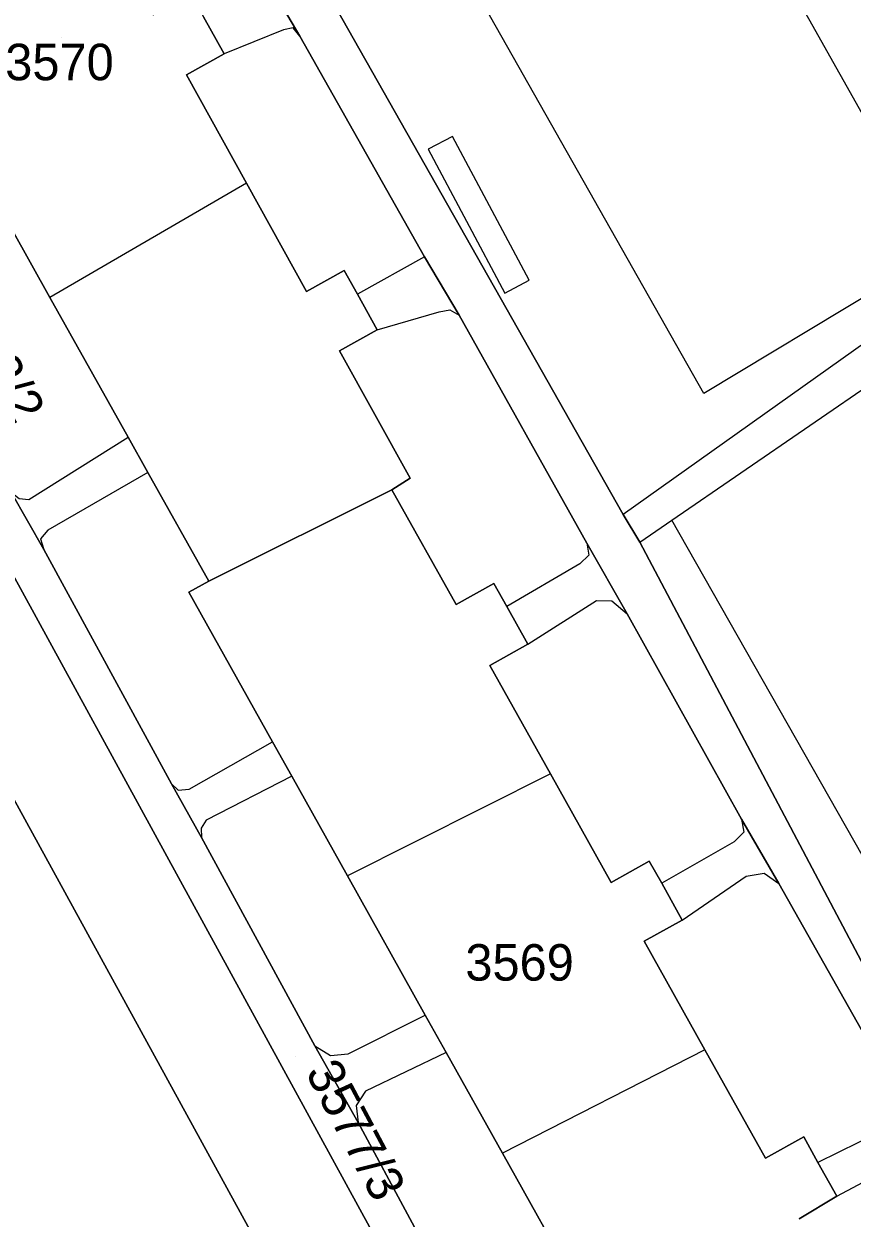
# Model space of a CAD drawing. Extents: x -262715 to -259381, y -1237238 to -1231182.
# Drawn here: x -261574 to -261528.6, y -1236010.3 to -1235944.8 of the extents above; entities that cross this region are included whole.
import ezdxf

# ---------------------------------------------------------------- set-up
doc = ezdxf.new("R2010")
doc.units = 0
for name, color, linetype in [('body_kn', 7, 'Continuous'), ('kladpar_druhypozemkov', 7, 'Continuous'), ('kladpar_hranice', 7, 'Continuous'), ('kladpar_parcelnecisla', 7, 'Continuous'), ('kladpar_plochy', 7, 'Continuous'), ('zappar_hrandruhpozemk', 7, 'Continuous')]:
    doc.layers.add(name, color=color, linetype=linetype)

msp = doc.modelspace()

# ---------------------------------------------------------------- linework, layer by layer
at = {"layer": 'body_kn'}
for p, q in [((-261559.8, -1235945.17), (-261559.8, -1235945.17)), ((-261559.27, -1235945.06), (-261559.27, -1235945.06)), ((-261558.9, -1235945.51), (-261558.9, -1235945.51)), ((-261558.9, -1235945.51), (-261558.9, -1235945.51)), ((-261563.06, -1235946.49), (-261563.06, -1235946.49)), ((-261565.12, -1235947.64), (-261565.12, -1235947.64)), ((-261550.54, -1235951.01), (-261550.54, -1235951.01)), ((-261551.86, -1235951.71), (-261551.86, -1235951.71)), ((-261561.83, -1235953.58), (-261561.83, -1235953.58)), ((-261561.83, -1235953.58), (-261561.83, -1235953.58)), ((-261552.07, -1235957.61), (-261552.07, -1235957.61)), ((-261552.07, -1235957.61), (-261552.07, -1235957.61)), ((-261556.47, -1235958.36), (-261556.47, -1235958.36)), ((-261546.33, -1235958.89), (-261546.33, -1235958.89)), ((-261572.62, -1235959.85), (-261572.62, -1235959.85)), ((-261558.54, -1235959.51), (-261558.54, -1235959.51)), ((-261555.74, -1235959.67), (-261555.74, -1235959.67)), ((-261547.66, -1235959.6), (-261547.66, -1235959.6)), ((-261547.66, -1235959.6), (-261547.66, -1235959.6)), ((-261551.27, -1235960.64), (-261551.27, -1235960.64)), ((-261550.67, -1235960.53), (-261550.67, -1235960.53)), ((-261550.16, -1235960.82), (-261550.16, -1235960.82)), ((-261554.66, -1235961.62), (-261554.66, -1235961.62)), ((-261554.66, -1235961.62), (-261554.66, -1235961.62)), ((-261556.73, -1235962.77), (-261556.73, -1235962.77)), ((-261536.75, -1235965.11), (-261536.75, -1235965.11)), ((-261536.75, -1235965.11), (-261536.75, -1235965.11)), ((-261568.32, -1235967.51), (-261568.32, -1235967.51)), ((-261567.24, -1235969.44), (-261567.24, -1235969.44)), ((-261567.24, -1235969.44), (-261567.24, -1235969.44)), ((-261552.85, -1235969.76), (-261552.85, -1235969.76)), ((-261553.86, -1235970.39), (-261553.86, -1235970.39)), ((-261553.86, -1235970.39), (-261553.86, -1235970.39)), ((-261573.77, -1235970.92), (-261573.77, -1235970.92)), ((-261541.17, -1235971.75), (-261541.17, -1235971.75)), ((-261538.5, -1235972.05), (-261538.5, -1235972.05)), ((-261538.5, -1235972.05), (-261538.5, -1235972.05)), ((-261573.12, -1235973.09), (-261573.12, -1235973.09)), ((-261572.72, -1235972.6), (-261572.72, -1235972.6)), ((-261572.95, -1235973.67), (-261572.95, -1235973.67)), ((-261543.16, -1235973.32), (-261543.16, -1235973.32)), ((-261543.16, -1235973.32), (-261543.16, -1235973.32)), ((-261540.25, -1235973.27), (-261540.25, -1235973.27)), ((-261540.25, -1235973.27), (-261540.25, -1235973.27)), ((-261543.55, -1235974.46), (-261543.55, -1235974.46)), ((-261543.06, -1235973.97), (-261543.06, -1235973.97)), ((-261563.9, -1235975.4), (-261563.9, -1235975.4)), ((-261548.26, -1235975.53), (-261548.26, -1235975.53)), ((-261564.99, -1235976.01), (-261564.99, -1235976.01)), ((-261550.34, -1235976.69), (-261550.34, -1235976.69)), ((-261547.55, -1235976.79), (-261547.55, -1235976.79)), ((-261542.63, -1235976.46), (-261542.63, -1235976.46)), ((-261541.8, -1235976.48), (-261541.8, -1235976.48)), ((-261540.96, -1235977.2), (-261540.96, -1235977.2)), ((-261546.4, -1235978.85), (-261546.4, -1235978.85)), ((-261546.4, -1235978.85), (-261546.4, -1235978.85)), ((-261548.48, -1235980.02), (-261548.48, -1235980.02)), ((-261560.4, -1235984.22), (-261560.4, -1235984.22)), ((-261559.35, -1235986.1), (-261559.35, -1235986.1)), ((-261559.35, -1235986.1), (-261559.35, -1235986.1)), ((-261545.15, -1235985.97), (-261545.15, -1235985.97)), ((-261545.15, -1235985.97), (-261545.15, -1235985.97)), ((-261565.95, -1235986.51), (-261565.95, -1235986.51)), ((-261565.95, -1235986.51), (-261565.95, -1235986.51)), ((-261565.57, -1235986.86), (-261565.57, -1235986.86)), ((-261564.98, -1235986.81), (-261564.98, -1235986.81)), ((-261564.05, -1235988.51), (-261564.05, -1235988.51)), ((-261534.69, -1235988.46), (-261534.69, -1235988.46)), ((-261534.69, -1235988.46), (-261534.69, -1235988.46)), ((-261564.32, -1235988.94), (-261564.32, -1235988.94)), ((-261564.29, -1235989.46), (-261564.29, -1235989.46)), ((-261534.56, -1235989.16), (-261534.56, -1235989.16)), ((-261535.08, -1235989.7), (-261535.08, -1235989.7)), ((-261539.74, -1235990.75), (-261539.74, -1235990.75)), ((-261533.44, -1235991.41), (-261533.44, -1235991.41)), ((-261556.3, -1235991.56), (-261556.3, -1235991.56)), ((-261541.83, -1235991.92), (-261541.83, -1235991.92)), ((-261539.06, -1235991.97), (-261539.06, -1235991.97)), ((-261534.43, -1235991.59), (-261534.43, -1235991.59)), ((-261532.64, -1235991.98), (-261532.64, -1235991.98)), ((-261537.93, -1235993.99), (-261537.93, -1235993.99)), ((-261537.93, -1235993.99), (-261537.93, -1235993.99)), ((-261540.02, -1235995.15), (-261540.02, -1235995.15)), ((-261552.03, -1235999.2), (-261552.03, -1235999.2)), ((-261558.08, -1236000.88), (-261558.08, -1236000.88)), ((-261558.08, -1236000.88), (-261558.08, -1236000.88)), ((-261556.26, -1236001.33), (-261556.26, -1236001.33)), ((-261550.88, -1236001.25), (-261550.88, -1236001.25)), ((-261550.88, -1236001.25), (-261550.88, -1236001.25)), ((-261536.69, -1236001.1), (-261536.69, -1236001.1)), ((-261536.69, -1236001.1), (-261536.69, -1236001.1)), ((-261557.22, -1236001.41), (-261557.22, -1236001.41)), ((-261555.31, -1236003.37), (-261555.31, -1236003.37)), ((-261555.82, -1236004.15), (-261555.82, -1236004.15)), ((-261555.7, -1236005.09), (-261555.7, -1236005.09)), ((-261531.27, -1236005.88), (-261531.27, -1236005.88)), ((-261547.79, -1236006.77), (-261547.79, -1236006.77)), ((-261533.36, -1236007.05), (-261533.36, -1236007.05)), ((-261530.49, -1236007.28), (-261530.49, -1236007.28)), ((-261529.46, -1236009.13), (-261529.46, -1236009.13)), ((-261529.46, -1236009.13), (-261529.46, -1236009.13))]:
    msp.add_line(p, q, dxfattribs=at)
at = {"layer": 'kladpar_druhypozemkov'}
for p, q in [((-261571.99, -1235945.56), (-261571.99, -1235945.56)), ((-261573.32, -1235964.39), (-261573.32, -1235964.39)), ((-261546.85, -1235995.46), (-261546.85, -1235995.46)), ((-261559.12, -1236001.46), (-261559.12, -1236001.46))]:
    msp.add_line(p, q, dxfattribs=at)
at = {"layer": 'kladpar_hranice'}
for points in [[(-261576.65, -1235909.14), (-261562.34, -1235934.38), (-261541.17, -1235971.75), (-261540.25, -1235973.27), (-261523.55, -1236004.88), (-261522.88, -1236005.56), (-261522.13, -1236005.25), (-261501.2, -1235993.19), (-261500.8, -1235992.47), (-261499.36, -1235989.85), (-261496.11, -1235987.16), (-261494.56, -1235986.29), (-261494.01, -1235986.84), (-261492.38, -1235990)], [(-261639.09, -1235923.66), (-261627.63, -1235916.79), (-261625.52, -1235916.06), (-261623.57, -1235915.82), (-261621.19, -1235915.75), (-261618.95, -1235916.06), (-261617.21, -1235916.56), (-261614.76, -1235917.91), (-261612.65, -1235919.79), (-261610.98, -1235921.4), (-261596.06, -1235948.22), (-261554.02, -1236024.89), (-261539.57, -1236050.86), (-261549.05, -1236056.02)], [(-261540.46, -1235921.96), (-261527.77, -1235944.43), (-261522.17, -1235954.47), (-261521.38, -1235955.88), (-261520.63, -1235957.14), (-261519.51, -1235959.03), (-261505.56, -1235983.78), (-261504.77, -1235985.18), (-261500.84, -1235992.1), (-261500.8, -1235992.47), (-261500.77, -1235992.79), (-261501.2, -1235993.19), (-261522.13, -1236005.25), (-261522.88, -1236005.56), (-261523.55, -1236004.88), (-261540.25, -1235973.27), (-261541.17, -1235971.75), (-261562.34, -1235934.38), (-261540.46, -1235921.96)], [(-261575.36, -1235929.17), (-261573.29, -1235928.02), (-261572.54, -1235929.37), (-261571.45, -1235931.34), (-261573.52, -1235932.49), (-261570.24, -1235938.41), (-261566.95, -1235944.34), (-261564.88, -1235943.2), (-261564.19, -1235944.45), (-261563.06, -1235946.49), (-261565.12, -1235947.64), (-261561.83, -1235953.58), (-261558.54, -1235959.51), (-261556.47, -1235958.36), (-261555.74, -1235959.67), (-261554.66, -1235961.62), (-261556.73, -1235962.77), (-261552.85, -1235969.76), (-261553.86, -1235970.39), (-261563.9, -1235975.4), (-261567.24, -1235969.44), (-261568.32, -1235967.51), (-261572.62, -1235959.85), (-261575.78, -1235954.2)], [(-261492.38, -1235990), (-261494.1, -1235990.89), (-261499.61, -1235994.07), (-261503.43, -1235996.44), (-261514.4, -1236002.67), (-261518.08, -1236004.89), (-261521.37, -1236006.77), (-261521.84, -1236007.37), (-261521.72, -1236008.13), (-261517.62, -1236015.72), (-261520.5, -1236017.47), (-261521.5, -1236015.74), (-261525.91, -1236008.21), (-261526.62, -1236005.37), (-261525.99, -1236004.7), (-261526.1, -1236003.53), (-261532.64, -1235991.98), (-261534.69, -1235988.46), (-261540.96, -1235977.2), (-261543.16, -1235973.32), (-261550.16, -1235960.82), (-261552.07, -1235957.61), (-261558.9, -1235945.51), (-261560.94, -1235942.05)], [(-261560.94, -1235942.05), (-261558.9, -1235945.51), (-261552.07, -1235957.61), (-261550.16, -1235960.82), (-261543.16, -1235973.32), (-261540.96, -1235977.2), (-261534.69, -1235988.46), (-261532.64, -1235991.98), (-261526.1, -1236003.53), (-261525.99, -1236004.7), (-261526.62, -1236005.37), (-261525.91, -1236008.21), (-261521.5, -1236015.74)], [(-261531.51, -1236010.38), (-261529.46, -1236009.13), (-261530.49, -1236007.28), (-261531.27, -1236005.88), (-261533.36, -1236007.05), (-261536.69, -1236001.1), (-261540.02, -1235995.15), (-261537.93, -1235993.99), (-261539.06, -1235991.97), (-261539.74, -1235990.75), (-261541.83, -1235991.92), (-261545.15, -1235985.97), (-261548.48, -1235980.02), (-261546.4, -1235978.85), (-261547.55, -1235976.79), (-261548.26, -1235975.53), (-261550.34, -1235976.69), (-261553.86, -1235970.39), (-261552.85, -1235969.76), (-261556.73, -1235962.77), (-261554.66, -1235961.62), (-261555.74, -1235959.67), (-261556.47, -1235958.36), (-261558.54, -1235959.51), (-261561.83, -1235953.58), (-261565.12, -1235947.64), (-261563.06, -1235946.49), (-261564.19, -1235944.45)], [(-261462.57, -1236008.02), (-261460.54, -1236010.9), (-261462.86, -1236011.3), (-261498.44, -1236030.4), (-261523.53, -1236044.42), (-261526.47, -1236045.67), (-261529.42, -1236046.13), (-261533.07, -1236045.77), (-261536.2, -1236044.22), (-261538.38, -1236041.27), (-261549.3, -1236021.38), (-261591.02, -1235945.12)], [(-261591.02, -1235945.12), (-261549.3, -1236021.38), (-261538.38, -1236041.27), (-261536.2, -1236044.22)], [(-261531.96, -1236066.02), (-261538.41, -1236053.17), (-261539.57, -1236050.86), (-261554.02, -1236024.89), (-261596.06, -1235948.22)], [(-261575.78, -1235954.2), (-261572.62, -1235959.85), (-261568.32, -1235967.51), (-261567.24, -1235969.44), (-261563.9, -1235975.4), (-261564.99, -1235976.01), (-261560.4, -1235984.22), (-261559.35, -1235986.1), (-261556.3, -1235991.56), (-261552.03, -1235999.2), (-261550.88, -1236001.25), (-261547.79, -1236006.77), (-261543.6, -1236014.27), (-261542.46, -1236016.32), (-261539.1, -1236022.33), (-261536.46, -1236020.89), (-261527.5, -1236036.68), (-261519.02, -1236031.93), (-261520.48, -1236029.33), (-261518.56, -1236028.25), (-261518.01, -1236029.23), (-261514.75, -1236027.43)], [(-261514.75, -1236027.43), (-261511.64, -1236033.16), (-261511.25, -1236034.15), (-261511.92, -1236034.99), (-261525.49, -1236042.3), (-261528.07, -1236043.32), (-261530.34, -1236043.82), (-261532.7, -1236043.65), (-261534.49, -1236042.78), (-261535.84, -1236041.51), (-261547.4, -1236020.39), (-261550.04, -1236015.63), (-261555.7, -1236005.09), (-261558.08, -1236000.88), (-261564.29, -1235989.46), (-261565.95, -1235986.51), (-261572.95, -1235973.67), (-261574.73, -1235970.52)], [(-261574.73, -1235970.52), (-261572.95, -1235973.67), (-261565.95, -1235986.51), (-261564.29, -1235989.46), (-261558.08, -1236000.88), (-261555.7, -1236005.09), (-261550.04, -1236015.63)], [(-261543.6, -1236014.27), (-261547.79, -1236006.77), (-261550.88, -1236001.25), (-261552.03, -1235999.2), (-261556.3, -1235991.56), (-261559.35, -1235986.1), (-261560.4, -1235984.22), (-261564.99, -1235976.01), (-261563.9, -1235975.4), (-261553.86, -1235970.39)], [(-261553.86, -1235970.39), (-261550.34, -1235976.69), (-261548.26, -1235975.53), (-261547.55, -1235976.79), (-261546.4, -1235978.85), (-261548.48, -1235980.02), (-261545.15, -1235985.97), (-261541.83, -1235991.92), (-261539.74, -1235990.75), (-261539.06, -1235991.97), (-261537.93, -1235993.99), (-261540.02, -1235995.15), (-261536.69, -1236001.1), (-261533.36, -1236007.05), (-261531.27, -1236005.88), (-261530.49, -1236007.28), (-261529.46, -1236009.13), (-261531.51, -1236010.38)]]:
    msp.add_lwpolyline(points, dxfattribs=at)
at = {"layer": 'kladpar_plochy'}
msp.add_lwpolyline([(-261540.46, -1235921.96), (-261527.77, -1235944.43), (-261522.17, -1235954.47), (-261521.38, -1235955.88), (-261520.63, -1235957.14), (-261519.51, -1235959.03), (-261505.56, -1235983.78), (-261504.77, -1235985.18), (-261500.84, -1235992.1), (-261500.8, -1235992.47), (-261500.77, -1235992.79), (-261501.2, -1235993.19), (-261522.13, -1236005.25), (-261522.88, -1236005.56), (-261523.55, -1236004.88), (-261540.25, -1235973.27), (-261541.17, -1235971.75), (-261562.34, -1235934.38)], close=True, dxfattribs=at)
for points in [[(-261575.36, -1235929.17), (-261573.29, -1235928.02), (-261572.54, -1235929.37), (-261571.45, -1235931.34), (-261573.52, -1235932.49), (-261570.24, -1235938.41), (-261566.95, -1235944.34), (-261564.88, -1235943.2), (-261564.19, -1235944.45), (-261563.06, -1235946.49), (-261565.12, -1235947.64), (-261561.83, -1235953.58), (-261558.54, -1235959.51), (-261556.47, -1235958.36), (-261555.74, -1235959.67), (-261554.66, -1235961.62), (-261556.73, -1235962.77), (-261552.85, -1235969.76), (-261553.86, -1235970.39), (-261563.9, -1235975.4), (-261567.24, -1235969.44), (-261568.32, -1235967.51), (-261572.62, -1235959.85), (-261575.78, -1235954.2)], [(-261562.34, -1235934.38), (-261541.17, -1235971.75), (-261540.25, -1235973.27), (-261523.55, -1236004.88), (-261522.88, -1236005.56), (-261522.13, -1236005.25), (-261501.2, -1235993.19), (-261500.8, -1235992.47), (-261499.36, -1235989.85), (-261496.11, -1235987.16), (-261494.56, -1235986.29), (-261494.01, -1235986.84), (-261492.38, -1235990), (-261494.1, -1235990.89), (-261499.61, -1235994.07), (-261503.43, -1235996.44), (-261514.4, -1236002.67), (-261518.08, -1236004.89), (-261521.37, -1236006.77), (-261521.84, -1236007.37), (-261521.72, -1236008.13), (-261517.62, -1236015.72)], [(-261521.5, -1236015.74), (-261525.91, -1236008.21), (-261526.62, -1236005.37), (-261525.99, -1236004.7), (-261526.1, -1236003.53), (-261532.64, -1235991.98), (-261534.69, -1235988.46), (-261540.96, -1235977.2), (-261543.16, -1235973.32), (-261550.16, -1235960.82), (-261552.07, -1235957.61), (-261558.9, -1235945.51), (-261560.94, -1235942.05)], [(-261560.94, -1235942.05), (-261558.9, -1235945.51), (-261552.07, -1235957.61), (-261550.16, -1235960.82), (-261543.16, -1235973.32), (-261540.96, -1235977.2), (-261534.69, -1235988.46), (-261532.64, -1235991.98), (-261526.1, -1236003.53), (-261525.99, -1236004.7), (-261526.62, -1236005.37), (-261525.91, -1236008.21), (-261521.5, -1236015.74)], [(-261531.51, -1236010.38), (-261529.46, -1236009.13), (-261530.49, -1236007.28), (-261531.27, -1236005.88), (-261533.36, -1236007.05), (-261536.69, -1236001.1), (-261540.02, -1235995.15), (-261537.93, -1235993.99), (-261539.06, -1235991.97), (-261539.74, -1235990.75), (-261541.83, -1235991.92), (-261545.15, -1235985.97), (-261548.48, -1235980.02), (-261546.4, -1235978.85), (-261547.55, -1235976.79), (-261548.26, -1235975.53), (-261550.34, -1235976.69), (-261553.86, -1235970.39), (-261552.85, -1235969.76), (-261556.73, -1235962.77), (-261554.66, -1235961.62), (-261555.74, -1235959.67), (-261556.47, -1235958.36), (-261558.54, -1235959.51), (-261561.83, -1235953.58), (-261565.12, -1235947.64), (-261563.06, -1235946.49), (-261564.19, -1235944.45)], [(-261536.2, -1236044.22), (-261538.38, -1236041.27), (-261549.3, -1236021.38), (-261591.02, -1235945.12)], [(-261591.02, -1235945.12), (-261549.3, -1236021.38), (-261538.38, -1236041.27), (-261536.2, -1236044.22)], [(-261596.06, -1235948.22), (-261554.02, -1236024.89), (-261539.57, -1236050.86), (-261549.05, -1236056.02), (-261583.83, -1236035.68)], [(-261539.57, -1236050.86), (-261554.02, -1236024.89), (-261596.06, -1235948.22)], [(-261575.78, -1235954.2), (-261572.62, -1235959.85), (-261568.32, -1235967.51), (-261567.24, -1235969.44), (-261563.9, -1235975.4), (-261564.99, -1235976.01), (-261560.4, -1235984.22), (-261559.35, -1235986.1), (-261556.3, -1235991.56), (-261552.03, -1235999.2), (-261550.88, -1236001.25), (-261547.79, -1236006.77), (-261543.6, -1236014.27)], [(-261550.04, -1236015.63), (-261555.7, -1236005.09), (-261558.08, -1236000.88), (-261564.29, -1235989.46), (-261565.95, -1235986.51), (-261572.95, -1235973.67), (-261574.73, -1235970.52)], [(-261574.73, -1235970.52), (-261572.95, -1235973.67), (-261565.95, -1235986.51), (-261564.29, -1235989.46), (-261558.08, -1236000.88), (-261555.7, -1236005.09), (-261550.04, -1236015.63)], [(-261543.6, -1236014.27), (-261547.79, -1236006.77), (-261550.88, -1236001.25), (-261552.03, -1235999.2), (-261556.3, -1235991.56), (-261559.35, -1235986.1), (-261560.4, -1235984.22), (-261564.99, -1235976.01), (-261563.9, -1235975.4), (-261553.86, -1235970.39), (-261550.34, -1235976.69), (-261548.26, -1235975.53), (-261547.55, -1235976.79), (-261546.4, -1235978.85), (-261548.48, -1235980.02), (-261545.15, -1235985.97), (-261541.83, -1235991.92), (-261539.74, -1235990.75), (-261539.06, -1235991.97), (-261537.93, -1235993.99), (-261540.02, -1235995.15), (-261536.69, -1236001.1), (-261533.36, -1236007.05), (-261531.27, -1236005.88), (-261530.49, -1236007.28), (-261529.46, -1236009.13), (-261531.51, -1236010.38)]]:
    msp.add_lwpolyline(points, dxfattribs=at)
at = {"layer": 'zappar_hrandruhpozemk'}
for p, q in [((-261536.75, -1235965.11), (-261548.74, -1235943.95)), ((-261561.83, -1235953.58), (-261572.62, -1235959.85)), ((-261520.63, -1235957.14), (-261541.17, -1235971.75)), ((-261523.83, -1235957.33), (-261536.75, -1235965.11)), ((-261552.07, -1235957.61), (-261555.74, -1235959.67)), ((-261554.66, -1235961.62), (-261551.27, -1235960.64)), ((-261538.5, -1235972.05), (-261521.96, -1235960.7)), ((-261573.77, -1235970.92), (-261568.32, -1235967.51)), ((-261567.24, -1235969.44), (-261572.72, -1235972.6)), ((-261540.25, -1235973.27), (-261538.5, -1235972.05)), ((-261523.77, -1235998.01), (-261538.5, -1235972.05)), ((-261543.55, -1235974.46), (-261547.55, -1235976.79)), ((-261546.4, -1235978.85), (-261542.63, -1235976.46)), ((-261564.98, -1235986.81), (-261560.4, -1235984.22)), ((-261559.35, -1235986.1), (-261564.05, -1235988.51)), ((-261545.15, -1235985.97), (-261556.3, -1235991.56)), ((-261535.08, -1235989.7), (-261539.06, -1235991.97)), ((-261537.93, -1235993.99), (-261534.43, -1235991.59)), ((-261556.26, -1236001.33), (-261552.03, -1235999.2)), ((-261550.88, -1236001.25), (-261555.31, -1236003.37)), ((-261536.69, -1236001.1), (-261547.79, -1236006.77)), ((-261526.62, -1236005.37), (-261530.49, -1236007.28)), ((-261529.46, -1236009.13), (-261527.42, -1236008.06))]:
    msp.add_line(p, q, dxfattribs=at)
for points in [[(-261535.67, -1235936.25), (-261524.62, -1235955.88), (-261523.83, -1235957.33)], [(-261558.9, -1235945.51), (-261559.27, -1235945.06), (-261559.8, -1235945.17), (-261563.06, -1235946.49)], [(-261550.54, -1235951.01), (-261551.86, -1235951.71), (-261547.66, -1235959.6)], [(-261547.66, -1235959.6), (-261546.33, -1235958.89), (-261550.54, -1235951.01)], [(-261551.27, -1235960.64), (-261550.67, -1235960.53), (-261550.16, -1235960.82)], [(-261574.73, -1235970.52), (-261574.29, -1235970.87), (-261573.77, -1235970.92)], [(-261572.72, -1235972.6), (-261573.12, -1235973.09), (-261572.95, -1235973.67)], [(-261543.16, -1235973.32), (-261543.06, -1235973.97), (-261543.55, -1235974.46)], [(-261542.63, -1235976.46), (-261541.8, -1235976.48), (-261540.96, -1235977.2)], [(-261565.95, -1235986.51), (-261565.57, -1235986.86), (-261564.98, -1235986.81)], [(-261564.05, -1235988.51), (-261564.32, -1235988.94), (-261564.29, -1235989.46)], [(-261534.69, -1235988.46), (-261534.56, -1235989.16), (-261535.08, -1235989.7)], [(-261534.43, -1235991.59), (-261533.44, -1235991.41), (-261532.64, -1235991.98)], [(-261558.08, -1236000.88), (-261557.22, -1236001.41), (-261556.26, -1236001.33)], [(-261555.31, -1236003.37), (-261555.82, -1236004.15), (-261555.7, -1236005.09)]]:
    msp.add_lwpolyline(points, dxfattribs=at)

# ---------------------------------------------------------------- texts
at = {"layer": 'kladpar_parcelnecisla'}
for s, p in [('3570', (-261575.062, -1235947.93)), ('3569', (-261549.827, -1235997.31))]:
    msp.add_text(s, height=2, dxfattribs=at).set_placement(p)
for s, rotation, p in [('3572/2', 299, (-261578.503, -1235959.755)), ('3577/3', 298, (-261558.628, -1236002.341))]:
    msp.add_text(s, height=2, rotation=rotation, dxfattribs=at).set_placement(p)

doc.saveas('drawing.dxf')
